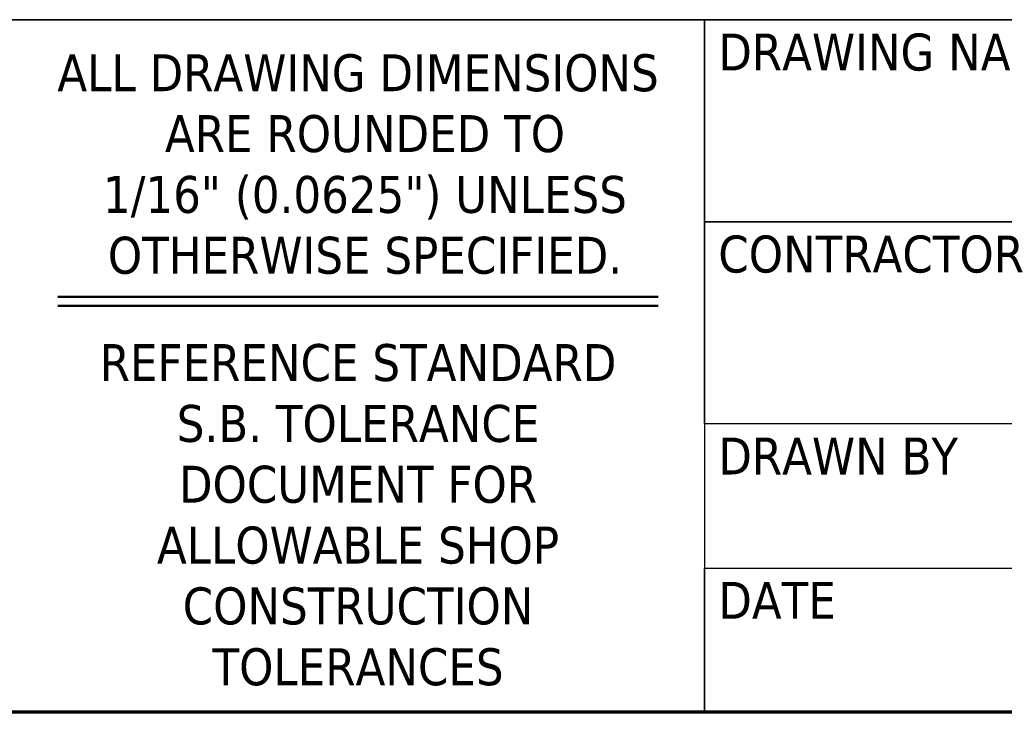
# Model space of a CAD drawing. Header units: inches. Extents: x 36 to 1719, y -84 to 1122.
# Tile 366 of 571: x 1369 to 1471, y 30 to 102. Entities that reach past the tile are written whole.
import ezdxf
from ezdxf.enums import TextEntityAlignment as Align

# ---------------------------------------------------------------- set-up
doc = ezdxf.new("R2010")
doc.units = ezdxf.units.IN
doc.header["$LTSCALE"] = 48
doc.header["$MEASUREMENT"] = 0
doc.layers.add('Border (ANSI)', color=7, linetype='Continuous', lineweight=70)
doc.layers.add('Title (ANSI)', color=7, linetype='Continuous', lineweight=50)
doc.styles.add('Note Text (ANSI)', font='tahoma.ttf')
doc.styles.get("Standard").update_dxf_attribs({"font": 'arial.ttf'})
doc.styles.add('Text Style40', font='tahoma.ttf')

# ---------------------------------------------------------------- blocks, each defined once
blk = doc.blocks.new('Borders SUPERIOR BORDER')
at = {"layer": 'Border (ANSI)'}
blk.add_line((35.25, 0.625), (0.75, 0.625), dxfattribs=at)
blk = doc.blocks.new('Title Blocks SB TITLE-KS')
at = {"layer": 'Title (ANSI)', "lineweight": 25}
for p, q in [((54.5339, 3.8975), (47.7839, 3.8975)), ((47.7839, 3.8975), (49.2839, 3.8975)), ((49.2839, 3.8975), (49.2839, 2.3975)), ((49.2839, 3.8975), (54.5339, 3.8975)), ((49.2839, 3.46), (49.2839, 3.8975)), ((54.5339, 3.46), (49.2839, 3.46)), ((49.2839, 3.46), (51.9089, 3.46)), ((49.2839, 3.0225), (49.2839, 3.46)), ((51.9089, 3.0225), (49.2839, 3.0225)), ((50.1589, 3.0225), (49.2839, 3.0225)), ((49.2839, 3.0225), (49.2839, 2.71)), ((49.2839, 2.3975), (49.2839, 2.71)), ((49.2839, 2.71), (50.1589, 2.71)), ((49.2839, 2.71), (50.1589, 2.71)), ((54.5339, 2.3975), (47.7839, 2.3975)), ((49.2839, 2.3975), (47.7839, 2.3975)), ((50.1589, 2.3975), (49.2839, 2.3975))]:
    blk.add_line(p, q, dxfattribs=at)
at = {"layer": 'Title (ANSI)'}
for p, q in [((47.8839, 3.2975), (49.1839, 3.2975)), ((47.8839, 3.2775), (49.1839, 3.2775))]:
    blk.add_line(p, q, dxfattribs=at)
at = {"layer": 'Title (ANSI)', "style": 'Text Style40'}
for s, p in [('DRAWING NAME', (49.3139, 3.8675)), ('CONTRACTOR', (49.3139, 3.43)), ('DRAWN BY', (49.3139, 2.9925)), ('DATE', (49.3139, 2.68))]:
    blk.add_text(s, height=0.08, dxfattribs=at).set_placement(p, align=Align.TOP_LEFT)
at = {"layer": 'Title (ANSI)', "insert": (48.5339, 3.5842), "char_height": 0.08, "attachment_point": 5, "line_spacing_factor": 0.987884, "style": 'Note Text (ANSI)'}
blk.add_mtext('\\fTahoma|b0|i0;{\\H0.0800;ALL DRAWING DIMENSIONS\\P}\\fTahoma|b0|i0;{\\H0.0800; ARE ROUNDED TO\\P}\\fTahoma|b0|i0;{\\H0.0800; 1/16" (0.0625") UNLESS\\P}\\fTahoma|b0|i0;{\\H0.0800; OTHERWISE SPECIFIED.}', dxfattribs=at)
at = {"layer": 'Title (ANSI)', "insert": (48.5339, 2.8248), "char_height": 0.08, "width": 1.319328, "attachment_point": 5, "line_spacing_factor": 0.987884, "style": 'Note Text (ANSI)'}
blk.add_mtext('\\fTahoma|b0|i0;{\\H0.0800;REFERENCE STANDARD S.B. TOLERANCE DOCUMENT FOR ALLOWABLE SHOP CONSTRUCTION TOLERANCES}', dxfattribs=at)
at = {"layer": 'Title (ANSI)', "lineweight": 30, "flags": 63}
for tag, p in [('REV._1_#', (41.2839, 4.3662)), ('REV_#1_DATE', (46.0339, 4.3662)), ('REV_#1_DRAWN', (46.5339, 4.3662)), ('REV_#1_APPR', (47.0339, 4.3662)), ('REV_#1_P.M.', (47.5339, 4.3662)), ('REV._2__#', (41.2839, 4.1787)), ('REV_#2_DATE', (46.0339, 4.1787)), ('REV_#2_DRAWN', (46.5339, 4.1787)), ('REV_#2_APPR', (47.0339, 4.1787)), ('REV_#2_P.M.', (47.5339, 4.1787)), ('REV._3_#', (41.2839, 3.9912)), ('REV_#3_DATE', (46.0339, 3.9912)), ('REV_#3_DRAWN', (46.5339, 3.9912)), ('REV_#3_APPR', (47.0339, 3.9912)), ('REV_#3_P.M.', (47.5339, 3.9912)), ('REV._4_#', (41.2839, 3.8037)), ('REV_#4_DATE', (46.0339, 3.8037)), ('REV_#4_DRAWN', (46.5339, 3.8037)), ('REV_#4_APPR', (47.0339, 3.8037)), ('REV_#4_P.M.', (47.5339, 3.8037)), ('REV._5_#', (41.2839, 3.6162)), ('REV_#5_DATE', (46.0339, 3.6162)), ('REV_#5_DRAWN', (46.5339, 3.6162)), ('REV_#5_APPR', (47.0339, 3.6162)), ('REV_#5_P.M.', (47.5339, 3.6162)), ('REV._6_#', (41.2839, 3.4287)), ('REV_#6_DATE', (46.0339, 3.4287)), ('REV_#6_DRAWN', (46.5339, 3.4287)), ('REV_#6_APPR', (47.0339, 3.4287)), ('REV_#6_P.M.', (47.5339, 3.4287))]:
    blk.add_attdef(tag, text='', height=0.08, dxfattribs=at).set_placement(p, align=Align.MIDDLE_CENTER)
for tag, p in [('REVISION_#1_DESCRIPTION', (41.5639, 4.3662)), ('REVISION_#2_DESCRIPTION', (41.5639, 4.1787)), ('REVISION_#3_DESCRIPTION', (41.5639, 3.9912)), ('REVISION_#4_DESCRIPTION', (41.5639, 3.8037)), ('REVISION_#5_DESCRIPTION', (41.5639, 3.6162)), ('REVISION_#6_DESCRIPTION', (41.5639, 3.4287))]:
    blk.add_attdef(tag, text='', height=0.08, dxfattribs=at).set_placement(p, align=Align.MIDDLE_LEFT)
for tag, height, p in [('DRAWING_NAME', 0.125, (51.9089, 3.68)), ('DRAWING_REV_#', 0.188, (54.2839, 2.7925))]:
    blk.add_attdef(tag, text='', height=height, dxfattribs=at).set_placement(p, align=Align.TOP_CENTER)
for tag, height, p in [('SCALE', 0.1, (53.1889, 2.8675)), ('CONTRACTOR', 0.125, (49.3139, 3.2425)), ('PROJECT', 0.125, (51.9389, 3.2425)), ('DRAWN_BY_DATE', 0.1, (49.3139, 2.555)), ('DRAWN_BY_INITIAL', 0.1, (49.3139, 2.8675)), ('MODEL_NUMBER', 0.1, (51.9389, 2.8675)), ('APPROVED_BY_INITIAL', 0.1, (50.1889, 2.8675)), ('PROJECT_MANAGER_INITIAL', 0.1, (51.0639, 2.8675)), ('APPROVED_BY_DATE', 0.1, (50.1889, 2.555)), ('PROJECT_MANAGER_DATE', 0.1, (51.0639, 2.555)), ('DRAWING_NUMBER', 0.1, (51.9389, 2.555)), ('SIZE', 0.1, (53.1889, 2.555))]:
    blk.add_attdef(tag, text='', height=height, dxfattribs=at).set_placement(p, align=Align.TOP_LEFT)

msp = doc.modelspace()

# ---------------------------------------------------------------- block references
at = {"xscale": 48, "yscale": 48, "zscale": 48}
for name, p in [('Borders SUPERIOR BORDER', (0, 0)), ('Title Blocks SB TITLE-KS', (-925.62861, -85.07969))]:
    msp.add_blockref(name, p, dxfattribs=at)

doc.saveas('drawing.dxf')
